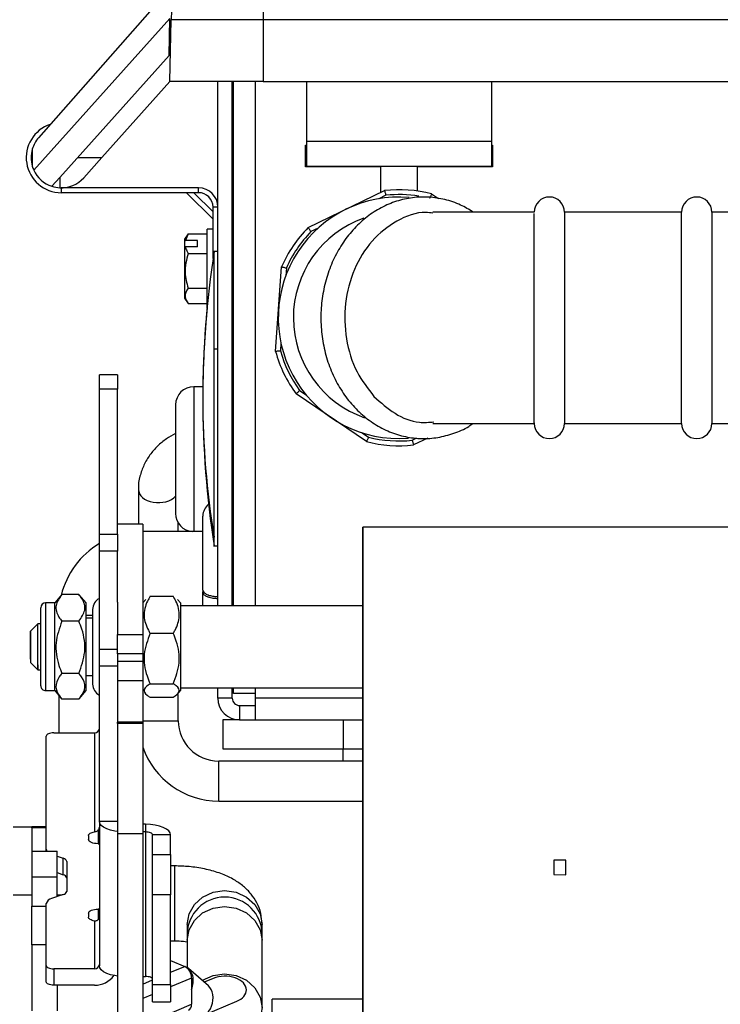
# Model space of a CAD drawing. Header units: inches. Extents: x 170 to 284, y 215 to 248.
# Tile 731 of 1056: x 231.0781 to 231.1759, y 225.4483 to 225.5858. Entities that reach past the tile are written whole.
import ezdxf

# ---------------------------------------------------------------- set-up
doc = ezdxf.new("R2010")
doc.units = ezdxf.units.IN
doc.header["$LTSCALE"] = 0.25
doc.header["$MEASUREMENT"] = 0
doc.layers.add('RH FRONT OF HOOD', color=7, linetype='Continuous')

msp = doc.modelspace()

# ---------------------------------------------------------------- linework, layer by layer
at = {"layer": 'RH FRONT OF HOOD'}
for p, q in [((231.11210559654, 225.5982262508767), (231.11210559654, 225.5857982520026)), ((231.102388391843, 225.5939304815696), (231.0807442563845, 225.5693184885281)), ((231.0800748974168, 225.5647831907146), (231.0990643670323, 225.5859590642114)), ((231.098974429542, 225.5808065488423), (231.0990643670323, 225.5859590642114)), ((231.0990888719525, 225.5771450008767), (231.0992399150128, 225.5857982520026)), ((231.11210559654, 225.5857982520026), (231.0992399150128, 225.5857982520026)), ((231.11210559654, 225.5857982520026), (231.11210559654, 225.5771450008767)), ((231.37772934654, 225.5857982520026), (231.11210559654, 225.5857982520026)), ((231.098974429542, 225.5808065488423), (231.0836940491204, 225.5637668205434)), ((231.098974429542, 225.5808065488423), (231.0991563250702, 225.5810093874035)), ((231.0895735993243, 225.5665341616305), (231.0990888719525, 225.5771450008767)), ((231.11210559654, 225.5771450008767), (231.0990888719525, 225.5771450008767)), ((231.1057809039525, 225.5039660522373), (231.1057809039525, 225.5771450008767)), ((231.1077979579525, 225.5039660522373), (231.1077979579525, 225.5771450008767)), ((231.1079666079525, 225.5039660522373), (231.1079666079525, 225.5771450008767)), ((231.1109955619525, 225.5771450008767), (231.1109955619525, 225.5039660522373)), ((231.11210559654, 225.5771450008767), (231.37772934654, 225.5771450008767)), ((231.1181766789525, 225.5771450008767), (231.1181766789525, 225.5687895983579)), ((231.1439801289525, 225.5771450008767), (231.1439801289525, 225.5687895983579)), ((231.1180080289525, 225.5682813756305), (231.1181766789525, 225.5682813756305)), ((231.1180080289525, 225.5652456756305), (231.1180080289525, 225.5682813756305)), ((231.1439801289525, 225.5687895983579), (231.1181766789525, 225.5687895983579)), ((231.1181766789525, 225.5687895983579), (231.1181766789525, 225.5652764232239)), ((231.1439801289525, 225.5687895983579), (231.1439801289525, 225.5652764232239)), ((231.1439801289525, 225.5682813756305), (231.1441487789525, 225.5682813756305)), ((231.1441487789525, 225.5682813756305), (231.1441487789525, 225.5652456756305)), ((231.0798627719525, 225.5677147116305), (231.0798627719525, 225.5653536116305)), ((231.0861756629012, 225.5665341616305), (231.0895735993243, 225.5665341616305)), ((231.0870493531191, 225.5637192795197), (231.0895735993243, 225.5665341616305)), ((231.1285486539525, 225.5652456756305), (231.1180080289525, 225.5652456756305)), ((231.1439801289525, 225.5652764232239), (231.1181766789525, 225.5652764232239)), ((231.1285486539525, 225.5616891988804), (231.1285486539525, 225.5652456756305)), ((231.1336081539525, 225.5652456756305), (231.1336081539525, 225.5618681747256)), ((231.1441487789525, 225.5652456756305), (231.1336081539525, 225.5652456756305)), ((231.0836940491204, 225.5637668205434), (231.0825860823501, 225.5625312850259)), ((231.0836940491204, 225.5637668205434), (231.0836940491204, 225.5623234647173)), ((231.0839103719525, 225.5623179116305), (231.0839103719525, 225.5616433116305)), ((231.1030825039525, 225.5623179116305), (231.0839103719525, 225.5623179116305)), ((231.1030825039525, 225.5616433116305), (231.0839103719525, 225.5616433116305)), ((231.1013960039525, 225.5616433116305), (231.1051063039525, 225.5579330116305)), ((231.1024079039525, 225.5616433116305), (231.1051063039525, 225.5589449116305)), ((231.1030825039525, 225.5616433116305), (231.1030825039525, 225.5623179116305)), ((231.1183816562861, 225.556755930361), (231.129050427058, 225.5619326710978)), ((231.1292403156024, 225.5612749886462), (231.128259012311, 225.560798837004)), ((231.1356287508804, 225.5614592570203), (231.1365878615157, 225.5608094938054)), ((231.1051063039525, 225.5524297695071), (231.1051063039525, 225.5596195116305)), ((231.1057809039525, 225.5596195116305), (231.1051063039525, 225.5596195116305)), ((231.149948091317, 225.5589280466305), (231.1357865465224, 225.5589280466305)), ((231.1705432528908, 225.5589280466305), (231.1541842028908, 225.5589280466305)), ((231.1541842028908, 225.5589280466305), (231.1541842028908, 225.5441711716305)), ((231.1705432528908, 225.5294142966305), (231.1705432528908, 225.5589280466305)), ((231.1911185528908, 225.5589280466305), (231.1747595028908, 225.5589280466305)), ((231.1747595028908, 225.5589280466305), (231.1747595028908, 225.5441711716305)), ((231.1015287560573, 225.5557352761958), (231.1011261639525, 225.5551448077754)), ((231.1016321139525, 225.5558755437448), (231.10123990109, 225.5549691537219)), ((231.1015589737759, 225.5557146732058), (231.1016321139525, 225.5558755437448)), ((231.1016321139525, 225.5558798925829), (231.1042630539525, 225.5558798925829)), ((231.1016321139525, 225.5558755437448), (231.1042630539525, 225.5558755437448)), ((231.1051063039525, 225.5565500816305), (231.1042630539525, 225.5565500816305)), ((231.1042630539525, 225.5556092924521), (231.1042630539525, 225.5565500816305)), ((231.1042630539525, 225.5454866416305), (231.1042630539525, 225.5556092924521)), ((231.1197620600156, 225.5566759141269), (231.1187807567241, 225.5561997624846)), ((231.1011261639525, 225.5551448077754), (231.1011261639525, 225.5548280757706)), ((231.1011261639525, 225.5548280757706), (231.10123990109, 225.5549691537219)), ((231.1011261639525, 225.5548280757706), (231.1011261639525, 225.5539248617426)), ((231.1029138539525, 225.5549691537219), (231.10123990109, 225.5549691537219)), ((231.1029138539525, 225.5540659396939), (231.1029138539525, 225.5549691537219)), ((231.10123990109, 225.5540659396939), (231.1011261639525, 225.5539248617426)), ((231.1011261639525, 225.5539248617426), (231.1011261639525, 225.5468919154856)), ((231.1029138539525, 225.5540659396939), (231.10123990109, 225.5540659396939)), ((231.1016321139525, 225.553159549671), (231.1042630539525, 225.553159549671)), ((231.1057809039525, 225.5534064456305), (231.105181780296, 225.5534064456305)), ((231.1052538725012, 225.5397744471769), (231.1052538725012, 225.5534064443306)), ((231.1079666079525, 225.5532951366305), (231.1077979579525, 225.5532951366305)), ((231.1079666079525, 225.5512983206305), (231.1077979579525, 225.5512983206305)), ((231.1138313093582, 225.5394678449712), (231.1146825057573, 225.5512956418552)), ((231.1153470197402, 225.5511312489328), (231.1152687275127, 225.5500433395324)), ((231.1016321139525, 225.5483023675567), (231.1042630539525, 225.5483023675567)), ((231.1011261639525, 225.5468919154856), (231.1015287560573, 225.5463014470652)), ((231.1015287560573, 225.5463014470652), (231.1015371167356, 225.546289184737)), ((231.1016321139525, 225.5461611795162), (231.1042630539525, 225.5461611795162)), ((231.1016321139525, 225.5461568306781), (231.1042630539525, 225.5461568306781)), ((231.1042630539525, 225.5454866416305), (231.1042675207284, 225.5454866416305)), ((231.1077979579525, 225.5439889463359), (231.1079666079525, 225.5439889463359)), ((231.1077979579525, 225.5436908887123), (231.1079666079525, 225.5436908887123)), ((231.1079666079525, 225.5435890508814), (231.1077979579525, 225.5435769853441)), ((231.1541842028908, 225.5441711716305), (231.1541842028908, 225.5294142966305)), ((231.1747595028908, 225.5441711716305), (231.1747595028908, 225.5294142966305)), ((231.1145908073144, 225.5406233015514), (231.1145125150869, 225.539535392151)), ((231.1057809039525, 225.5397744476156), (231.1052538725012, 225.5397744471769)), ((231.1052538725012, 225.5135202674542), (231.1052538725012, 225.5397744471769)), ((231.1077979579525, 225.5394462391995), (231.1079666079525, 225.5394578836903)), ((231.1077979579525, 225.5390666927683), (231.1079666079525, 225.5390666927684)), ((231.1079666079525, 225.5387786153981), (231.1077979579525, 225.5387786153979)), ((231.0917660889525, 225.536194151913), (231.0892363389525, 225.536194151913)), ((231.0892363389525, 225.5342190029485), (231.0892363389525, 225.536194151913)), ((231.0917660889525, 225.536194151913), (231.0917660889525, 225.5342190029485)), ((231.0917660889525, 225.5342190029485), (231.0892363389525, 225.5342190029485)), ((231.0892363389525, 225.5139390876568), (231.0892363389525, 225.5342190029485)), ((231.0917660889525, 225.5139390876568), (231.0917660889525, 225.5342190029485)), ((231.1036833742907, 225.5345513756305), (231.1024079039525, 225.5345513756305)), ((231.1024079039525, 225.5345513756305), (231.1024079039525, 225.5143201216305)), ((231.1077979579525, 225.5342023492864), (231.1079666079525, 225.5342023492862)), ((231.1077979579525, 225.5339074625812), (231.1079666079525, 225.5339074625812)), ((231.1079666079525, 225.533570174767), (231.1077979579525, 225.5335701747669)), ((231.1171851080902, 225.5340274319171), (231.1180881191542, 225.533415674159)), ((231.1265280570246, 225.5268830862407), (231.1167104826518, 225.533534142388)), ((231.0998781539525, 225.5320216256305), (231.0998781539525, 225.5168431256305)), ((231.1259071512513, 225.528118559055), (231.1268101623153, 225.5275068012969)), ((231.1358037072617, 225.5294142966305), (231.1499646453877, 225.5294142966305)), ((231.1541842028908, 225.5294142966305), (231.1705432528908, 225.5294142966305)), ((231.1747595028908, 225.5294142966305), (231.1911185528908, 225.5294142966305)), ((231.1310784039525, 225.5273061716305), (231.1324032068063, 225.5273582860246)), ((231.1329164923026, 225.5270673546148), (231.133575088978, 225.5273869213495)), ((231.1350812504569, 225.5273679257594), (231.133106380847, 225.5264096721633)), ((231.0946837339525, 225.5201957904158), (231.0946837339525, 225.5153306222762)), ((231.1036896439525, 225.5061310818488), (231.1036896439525, 225.5164872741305)), ((231.0953077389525, 225.5153306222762), (231.0917660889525, 225.5153306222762)), ((231.0953077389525, 225.5153306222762), (231.0953077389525, 225.4999275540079)), ((231.1036896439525, 225.5143201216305), (231.0953077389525, 225.5143201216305)), ((231.1002491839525, 225.5143201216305), (231.1002491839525, 225.5155242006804)), ((231.1077979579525, 225.5144314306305), (231.1079666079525, 225.5144314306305)), ((231.1078047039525, 225.5144314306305), (231.1078047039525, 225.513806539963)), ((231.2478516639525, 225.5149551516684), (231.1260020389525, 225.5149551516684)), ((231.2478516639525, 225.5149551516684), (231.1260020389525, 225.5149551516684)), ((231.1260020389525, 225.3033025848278), (231.1260020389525, 225.5149551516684)), ((231.1260020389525, 225.5149551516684), (231.1260020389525, 225.2967220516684)), ((231.0892363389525, 225.5139390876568), (231.0917660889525, 225.5139390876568)), ((231.0892363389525, 225.511559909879), (231.0892363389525, 225.5139390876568)), ((231.0917660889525, 225.5139390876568), (231.0917660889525, 225.511559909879)), ((231.1052538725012, 225.5123233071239), (231.1052538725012, 225.5135202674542)), ((231.1079666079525, 225.513806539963), (231.1078047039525, 225.513806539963)), ((231.0917660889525, 225.511559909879), (231.0892363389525, 225.511559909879)), ((231.0892363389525, 225.4978983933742), (231.0892363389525, 225.511559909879)), ((231.0917660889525, 225.5044602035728), (231.0917660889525, 225.511559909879)), ((231.105181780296, 225.5123233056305), (231.1057809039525, 225.5123233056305)), ((231.1079666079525, 225.5061381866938), (231.1077979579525, 225.5061381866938)), ((231.0839669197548, 225.5054865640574), (231.0829962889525, 225.5043541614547)), ((231.0863692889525, 225.5055342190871), (231.0840081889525, 225.5055342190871)), ((231.0873811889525, 225.5043541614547), (231.0864105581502, 225.5054865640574)), ((231.095724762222, 225.5048406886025), (231.0953077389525, 225.5043541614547)), ((231.095724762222, 225.5048406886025), (231.0953077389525, 225.5043541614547)), ((231.0963196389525, 225.5052849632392), (231.0995577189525, 225.5052849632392)), ((231.1005696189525, 225.5043541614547), (231.1001548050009, 225.5048381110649)), ((231.1005696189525, 225.5043541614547), (231.1001548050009, 225.5048381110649)), ((231.1036896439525, 225.5058393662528), (231.1036896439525, 225.5058251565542)), ((231.1036896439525, 225.5039660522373), (231.1036896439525, 225.5058251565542)), ((231.1077979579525, 225.5058322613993), (231.1079666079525, 225.5058322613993)), ((231.0810568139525, 225.4927843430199), (231.0810568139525, 225.5036795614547)), ((231.0829962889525, 225.5043541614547), (231.0817314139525, 225.5043541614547)), ((231.0817314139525, 225.5043541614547), (231.0817314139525, 225.4921097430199)), ((231.0829962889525, 225.4921097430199), (231.0829962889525, 225.5043541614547)), ((231.0873811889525, 225.4921097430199), (231.0873811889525, 225.5043541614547)), ((231.0882918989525, 225.5034432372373), (231.0882918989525, 225.4930206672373)), ((231.0917660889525, 225.5044602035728), (231.0917660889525, 225.4999275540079)), ((231.1005696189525, 225.5043541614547), (231.1005696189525, 225.5025589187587)), ((231.1260020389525, 225.5039660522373), (231.1005696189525, 225.5039660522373)), ((231.1260020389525, 225.5039660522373), (231.1005696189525, 225.5039660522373)), ((231.0873811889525, 225.5026203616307), (231.0882918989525, 225.5026203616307)), ((231.0882918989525, 225.5022458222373), (231.0873811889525, 225.5022458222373)), ((231.1005696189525, 225.5025589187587), (231.1005696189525, 225.4921097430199)), ((231.0806351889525, 225.5014363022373), (231.0796232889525, 225.5004244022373)), ((231.0806351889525, 225.5014363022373), (231.0796232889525, 225.5004244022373)), ((231.0810568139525, 225.5014363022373), (231.0806351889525, 225.5014363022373)), ((231.0810568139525, 225.5014363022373), (231.0806351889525, 225.5014363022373)), ((231.0806351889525, 225.4950276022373), (231.0806351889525, 225.5014363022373)), ((231.0863692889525, 225.501809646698), (231.0840081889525, 225.501809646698)), ((231.0796232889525, 225.4965097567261), (231.0796232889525, 225.5004244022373)), ((231.0796232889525, 225.5004244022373), (231.0796232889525, 225.4960395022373)), ((231.0917660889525, 225.4999275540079), (231.0953077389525, 225.4999275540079)), ((231.0917660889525, 225.4972380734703), (231.0917660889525, 225.4999275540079)), ((231.0953077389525, 225.4999275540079), (231.0953077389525, 225.4972380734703)), ((231.0963196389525, 225.5001186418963), (231.0995577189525, 225.5001186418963)), ((231.0892363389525, 225.4978983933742), (231.0917660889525, 225.4978983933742)), ((231.0892363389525, 225.4955192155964), (231.0892363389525, 225.4978983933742)), ((231.0953077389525, 225.4972380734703), (231.0917660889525, 225.4972380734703)), ((231.0917660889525, 225.4972380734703), (231.0917660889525, 225.4961681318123)), ((231.0953077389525, 225.4972380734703), (231.0953077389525, 225.4961681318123)), ((231.0796232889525, 225.4960395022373), (231.0806351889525, 225.4950276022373)), ((231.0796232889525, 225.4960395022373), (231.0806351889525, 225.4950276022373)), ((231.0806351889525, 225.4957148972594), (231.0806351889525, 225.4950276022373)), ((231.0917660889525, 225.4955192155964), (231.0892363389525, 225.4955192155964)), ((231.0892363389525, 225.4738489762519), (231.0892363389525, 225.4955192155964)), ((231.0953077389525, 225.4961681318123), (231.0917660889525, 225.4961681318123)), ((231.0917660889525, 225.4961681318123), (231.0917660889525, 225.4934786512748)), ((231.0953077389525, 225.4961681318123), (231.0953077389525, 225.4934786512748)), ((231.0806351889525, 225.4950276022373), (231.0810568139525, 225.4950276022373)), ((231.0806351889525, 225.4950276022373), (231.0810568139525, 225.4950276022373)), ((231.0863692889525, 225.4945073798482), (231.0840081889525, 225.4945073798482)), ((231.0873811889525, 225.4942180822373), (231.0882918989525, 225.4942180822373)), ((231.0953077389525, 225.4934786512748), (231.0917660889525, 225.4934786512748)), ((231.0917660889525, 225.4934786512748), (231.0917660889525, 225.4877153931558)), ((231.0953077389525, 225.4934786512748), (231.0953077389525, 225.4877153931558)), ((231.0963196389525, 225.4930656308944), (231.0995577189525, 225.4930656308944)), ((231.1005696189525, 225.4924978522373), (231.1260020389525, 225.4924978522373)), ((231.1005696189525, 225.4924978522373), (231.1260020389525, 225.4924978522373)), ((231.1057809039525, 225.4910396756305), (231.1057809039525, 225.4924978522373)), ((231.1077979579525, 225.4910396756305), (231.1077979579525, 225.4924978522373)), ((231.1079666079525, 225.4917142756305), (231.1079666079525, 225.4924978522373)), ((231.1109955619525, 225.4924978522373), (231.1109955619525, 225.4917142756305)), ((231.0817314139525, 225.4921097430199), (231.0829962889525, 225.4921097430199)), ((231.0829962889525, 225.4921097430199), (231.0839669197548, 225.4909773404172)), ((231.083563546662, 225.4914479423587), (231.083563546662, 225.486209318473)), ((231.0863692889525, 225.4909296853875), (231.0840081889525, 225.4909296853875)), ((231.0864105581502, 225.4909773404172), (231.0873811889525, 225.4921097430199)), ((231.0956715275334, 225.4916853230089), (231.095724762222, 225.4916232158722)), ((231.0956715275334, 225.4916853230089), (231.095724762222, 225.4916232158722)), ((231.0963196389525, 225.4911789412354), (231.0995577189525, 225.4911789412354)), ((231.1001548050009, 225.4916257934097), (231.1005696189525, 225.4921097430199)), ((231.1001548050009, 225.4916257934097), (231.1005696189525, 225.4921097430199)), ((231.1002491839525, 225.4879073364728), (231.1002491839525, 225.4915692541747)), ((231.1077979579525, 225.4910396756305), (231.1057809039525, 225.4910396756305)), ((231.1109955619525, 225.4917142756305), (231.1079666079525, 225.4917142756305)), ((231.1109955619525, 225.4917142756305), (231.1109955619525, 225.4910396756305)), ((231.1109955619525, 225.4910396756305), (231.1109955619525, 225.4880107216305)), ((231.1260020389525, 225.4910396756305), (231.1109955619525, 225.4910396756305)), ((231.1088098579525, 225.4900277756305), (231.1088098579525, 225.4880107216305)), ((231.1088098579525, 225.4900277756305), (231.1109955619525, 225.4900277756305)), ((231.0953077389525, 225.4877153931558), (231.0917660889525, 225.4877153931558)), ((231.0917660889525, 225.4875257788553), (231.0917660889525, 225.4877153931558)), ((231.0953077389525, 225.4875257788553), (231.0917660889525, 225.4875257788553)), ((231.0917660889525, 225.4875257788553), (231.0917660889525, 225.4721227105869)), ((231.0953077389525, 225.4879073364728), (231.1002491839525, 225.4879073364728)), ((231.0953077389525, 225.4877153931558), (231.0953077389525, 225.4875257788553)), ((231.0953077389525, 225.4875257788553), (231.0953077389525, 225.4721227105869)), ((231.1064757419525, 225.4880107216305), (231.1064757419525, 225.4839766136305)), ((231.1088098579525, 225.4880107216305), (231.1064757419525, 225.4880107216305)), ((231.1088098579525, 225.4880107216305), (231.1109955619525, 225.4880107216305)), ((231.1109955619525, 225.4880107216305), (231.1260020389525, 225.4880107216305)), ((231.1233407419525, 225.4839766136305), (231.1233407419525, 225.4880107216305)), ((231.0818157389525, 225.4699487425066), (231.0818157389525, 225.4857638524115)), ((231.0828698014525, 225.486209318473), (231.0885617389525, 225.486209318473)), ((231.0885617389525, 225.486209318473), (231.0885617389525, 225.4723950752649)), ((231.1064757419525, 225.4839766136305), (231.1233407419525, 225.4839766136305)), ((231.1232361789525, 225.4839766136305), (231.1232361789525, 225.4822575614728)), ((231.1233407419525, 225.4839766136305), (231.1260020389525, 225.4839766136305)), ((231.1260020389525, 225.4822575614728), (231.1058989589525, 225.4822575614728)), ((231.1058989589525, 225.4766921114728), (231.1058989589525, 225.4822575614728)), ((231.1058989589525, 225.4766921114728), (231.1260020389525, 225.4766921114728)), ((231.0818157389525, 225.47310022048), (231.0797919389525, 225.47310022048)), ((231.0797919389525, 225.4729422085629), (231.0797919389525, 225.47310022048)), ((231.0892363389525, 225.4738489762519), (231.0892363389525, 225.4536729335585)), ((231.0917660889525, 225.4738489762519), (231.0892363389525, 225.4738489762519)), ((231.0956787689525, 225.4734355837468), (231.0953077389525, 225.4734355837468)), ((231.0956787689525, 225.4734355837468), (231.0956787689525, 225.4723664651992)), ((231.0797919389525, 225.4730259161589), (231.0771947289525, 225.4730259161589)), ((231.0797919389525, 225.4729422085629), (231.0797919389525, 225.4696770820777)), ((231.0818157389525, 225.4729422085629), (231.0797919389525, 225.4729422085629)), ((231.0877184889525, 225.4718664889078), (231.0877184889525, 225.4712962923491)), ((231.0890676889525, 225.4726436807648), (231.0890676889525, 225.4707260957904)), ((231.0953077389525, 225.4721227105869), (231.0917660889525, 225.4721227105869)), ((231.0917660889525, 225.4721227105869), (231.0917660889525, 225.4398031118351)), ((231.0956787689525, 225.4723664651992), (231.0953077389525, 225.4723664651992)), ((231.0953077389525, 225.4721227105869), (231.0953077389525, 225.4398031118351)), ((231.0956787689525, 225.4723664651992), (231.0956787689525, 225.4521904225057)), ((231.0991866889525, 225.4719530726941), (231.0966569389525, 225.4719530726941)), ((231.0966569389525, 225.4692157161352), (231.0966569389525, 225.4719530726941)), ((231.0991866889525, 225.4692157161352), (231.0991866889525, 225.4719530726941)), ((231.0890676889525, 225.4707260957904), (231.0892363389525, 225.4707260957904)), ((231.0797919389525, 225.4696770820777), (231.0833335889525, 225.4696770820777)), ((231.0797919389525, 225.4696770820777), (231.0797919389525, 225.4661133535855)), ((231.0818157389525, 225.4696770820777), (231.0818157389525, 225.4699487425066)), ((231.0833335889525, 225.4661133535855), (231.0833335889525, 225.4696770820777)), ((231.0833335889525, 225.4689950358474), (231.0842008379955, 225.4686874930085)), ((231.0966569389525, 225.4692157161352), (231.0991866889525, 225.4692157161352)), ((231.0966569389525, 225.463612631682), (231.0966569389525, 225.4692157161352)), ((231.0991866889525, 225.4692157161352), (231.0991866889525, 225.463612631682)), ((231.0842008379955, 225.4663947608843), (231.0842008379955, 225.4686874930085)), ((231.0846827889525, 225.4682506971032), (231.0846827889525, 225.4640783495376)), ((231.0997670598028, 225.4676197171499), (231.0991866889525, 225.4676197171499)), ((231.0997670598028, 225.4601820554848), (231.0997670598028, 225.4676197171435)), ((231.1526858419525, 225.4684448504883), (231.1526858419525, 225.4664207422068)), ((231.1543720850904, 225.4684154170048), (231.1526858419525, 225.4684448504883)), ((231.1543720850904, 225.4663913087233), (231.1543720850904, 225.4684154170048)), ((231.0833335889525, 225.4667023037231), (231.0842008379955, 225.4663947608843)), ((231.1526858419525, 225.4664207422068), (231.1543720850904, 225.4663913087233)), ((231.0797919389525, 225.4661133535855), (231.0833335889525, 225.4661133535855)), ((231.0797919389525, 225.4661133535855), (231.0797919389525, 225.4619864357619)), ((231.0833335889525, 225.4633340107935), (231.0833335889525, 225.4661133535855)), ((231.0771947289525, 225.4635815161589), (231.0797919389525, 225.4635815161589)), ((231.0842008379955, 225.4636415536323), (231.0825687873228, 225.4630627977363)), ((231.0833335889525, 225.4635815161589), (231.0840315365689, 225.4635815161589)), ((231.0991866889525, 225.463612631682), (231.0966569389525, 225.463612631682)), ((231.0966569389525, 225.4510790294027), (231.0966569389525, 225.463612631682)), ((231.0991866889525, 225.4510790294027), (231.0991866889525, 225.463612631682)), ((231.0818157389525, 225.4537097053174), (231.0818157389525, 225.4623803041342)), ((231.0797919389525, 225.4566074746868), (231.0797919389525, 225.4619864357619)), ((231.0797919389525, 225.4619864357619), (231.0818157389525, 225.4619864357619)), ((231.0877184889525, 225.4610327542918), (231.0877184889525, 225.460462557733)), ((231.0892363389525, 225.4616029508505), (231.0890676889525, 225.4616029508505)), ((231.0890676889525, 225.4616029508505), (231.0890676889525, 225.4600993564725)), ((231.0885617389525, 225.459933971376), (231.0885617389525, 225.4532642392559)), ((231.0997670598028, 225.457163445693), (231.0997670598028, 225.4601820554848)), ((231.1014995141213, 225.4594498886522), (231.1014995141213, 225.4580446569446)), ((231.1119558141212, 225.4580446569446), (231.1119558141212, 225.4594498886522)), ((231.1014995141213, 225.4580446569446), (231.1014995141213, 225.4572364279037)), ((231.1119558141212, 225.4572364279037), (231.1119558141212, 225.4580446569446)), ((231.0797919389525, 225.4566074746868), (231.0797919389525, 225.4473868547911)), ((231.0818157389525, 225.4566074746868), (231.0797919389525, 225.4566074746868)), ((231.0991866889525, 225.4571634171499), (231.0997670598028, 225.4571634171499)), ((231.1014995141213, 225.4572364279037), (231.1014995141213, 225.453416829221)), ((231.1119558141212, 225.447834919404), (231.1119558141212, 225.4572364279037)), ((231.0991866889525, 225.4544255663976), (231.1011485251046, 225.4535964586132)), ((231.0818157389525, 225.4514169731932), (231.0818157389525, 225.4537097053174)), ((231.0828698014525, 225.4532642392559), (231.0828698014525, 225.4509715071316)), ((231.0885617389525, 225.4532642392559), (231.0828698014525, 225.4532642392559)), ((231.0991866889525, 225.4527673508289), (231.1011485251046, 225.4535964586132)), ((231.1044519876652, 225.4508935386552), (231.1016841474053, 225.4532829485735)), ((231.0953077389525, 225.4521904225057), (231.0956787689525, 225.4521904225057)), ((231.0953077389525, 225.4511280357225), (231.0966569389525, 225.4516982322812)), ((231.0966569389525, 225.4510790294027), (231.0991866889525, 225.4510790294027)), ((231.0966569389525, 225.4486446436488), (231.0966569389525, 225.4510790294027)), ((231.1021025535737, 225.4519704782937), (231.0991866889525, 225.450738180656)), ((231.0991866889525, 225.4510790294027), (231.0991866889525, 225.4486446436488)), ((231.1021025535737, 225.4519704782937), (231.1021025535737, 225.4483021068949)), ((231.105137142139, 225.451912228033), (231.1038849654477, 225.4513830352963)), ((231.0885617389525, 225.4509715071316), (231.0828698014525, 225.4509715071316)), ((231.0833335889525, 225.4509715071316), (231.0833335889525, 225.4473868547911)), ((231.0966569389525, 225.4496690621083), (231.0953077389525, 225.4490988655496)), ((231.0966569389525, 225.4486446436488), (231.0991866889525, 225.4486446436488)), ((231.1038029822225, 225.4467710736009), (231.108419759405, 225.4487222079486)), ((231.1260020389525, 225.4490130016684), (231.1133532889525, 225.4490130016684)), ((231.1260020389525, 225.4490130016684), (231.1133532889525, 225.4490130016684)), ((231.1133532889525, 225.4452011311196), (231.1133532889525, 225.4490130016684)), ((231.0980151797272, 225.4465747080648), (231.1021025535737, 225.4483021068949))]:
    msp.add_line(p, q, dxfattribs=at)
at = {"layer": 'RH FRONT OF HOOD', "flags": 128}
for points in [[(231.0828698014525, 225.486209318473), (231.08266416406, 225.4862007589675), (231.0824664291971, 225.4861754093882), (231.0822841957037, 225.486134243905), (231.082124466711, 225.4860788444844), (231.0819933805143, 225.4860113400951), (231.0818959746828, 225.4859343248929), (231.0818359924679, 225.4858507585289), (231.0818157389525, 225.4857638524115)], [(231.0917660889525, 225.4724252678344), (231.0914018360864, 225.4724793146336), (231.0907953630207, 225.4726163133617), (231.0902637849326, 225.4728006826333), (231.0898275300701, 225.4730253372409), (231.0895033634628, 225.4732816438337), (231.0893037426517, 225.4735597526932), (231.0892363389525, 225.4738489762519)], [(231.0991866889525, 225.4719530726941), (231.0991192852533, 225.4722422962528), (231.0989196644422, 225.4725204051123), (231.0985954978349, 225.4727767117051), (231.0981592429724, 225.4730013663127), (231.0976276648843, 225.4731857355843), (231.0970211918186, 225.4733227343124), (231.0963631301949, 225.4734070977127), (231.0956787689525, 225.4734355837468)], [(231.0877184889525, 225.4718664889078), (231.0877332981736, 225.4719507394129), (231.087777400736, 225.4720331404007), (231.087849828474, 225.4721118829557), (231.0879489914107, 225.4721852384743), (231.0880727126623, 225.4722515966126), (231.0882182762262, 225.4723095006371), (231.0883824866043, 225.4723576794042), (231.0885617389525, 225.4723950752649)], [(231.0966569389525, 225.4719530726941), (231.0966381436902, 225.472033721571), (231.0965824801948, 225.4721112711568), (231.0964920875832, 225.4721827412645), (231.0963704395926, 225.4722453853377), (231.0962222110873, 225.472296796), (231.0960530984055, 225.4723349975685), (231.0958696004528, 225.4723585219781), (231.0956787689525, 225.4723664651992)], [(231.0890676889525, 225.4707260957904), (231.0888044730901, 225.4707370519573), (231.0885513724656, 225.470769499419), (231.0883181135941, 225.4708221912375), (231.0881136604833, 225.4708931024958), (231.0879458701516, 225.4709795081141), (231.0878211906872, 225.4710780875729), (231.0877444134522, 225.4711850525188), (231.0877184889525, 225.4712962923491)], [(231.1014995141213, 225.4594498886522), (231.1017553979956, 225.4609141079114), (231.1024980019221, 225.4622349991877), (231.1036546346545, 225.4632832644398), (231.1051120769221, 225.4639562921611), (231.1067276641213, 225.464188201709), (231.1083432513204, 225.4639562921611), (231.109800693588, 225.4632832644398), (231.1109573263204, 225.4622349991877), (231.1116999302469, 225.4609141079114), (231.1119558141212, 225.4594498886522), (231.1119558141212, 225.4594498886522)], [(231.0877184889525, 225.4610327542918), (231.0877444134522, 225.461143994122), (231.0878211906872, 225.461250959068), (231.0879458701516, 225.4613495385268), (231.0881136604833, 225.4614359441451), (231.0883181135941, 225.4615068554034), (231.0885513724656, 225.4615595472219), (231.0888044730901, 225.4615919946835), (231.0890676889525, 225.4616029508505)], [(231.1014995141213, 225.4572364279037), (231.1017553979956, 225.4587006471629), (231.1024980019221, 225.4600215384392), (231.1036546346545, 225.4610698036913), (231.1051120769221, 225.4617428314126), (231.1067276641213, 225.4619747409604), (231.1083432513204, 225.4617428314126), (231.109800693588, 225.4610698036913), (231.1109573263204, 225.4600215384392), (231.1116999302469, 225.4587006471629), (231.1119558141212, 225.4572364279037), (231.1119558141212, 225.4572364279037)], [(231.0885617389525, 225.459933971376), (231.0883824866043, 225.4599713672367), (231.0882182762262, 225.4600195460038), (231.0880727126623, 225.4600774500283), (231.0879489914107, 225.4601438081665), (231.087849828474, 225.4602171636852), (231.087777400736, 225.4602959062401), (231.0877332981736, 225.4603783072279), (231.0877184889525, 225.460462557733)], [(231.0818157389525, 225.4537097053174), (231.0818359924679, 225.4536227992), (231.0818959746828, 225.453539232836), (231.0819933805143, 225.4534622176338), (231.082124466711, 225.4533947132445), (231.0822841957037, 225.453339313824), (231.0824664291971, 225.4532981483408), (231.08266416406, 225.4532727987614), (231.0828698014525, 225.4532642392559)], [(231.0917660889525, 225.4522492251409), (231.0914018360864, 225.4523032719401), (231.0907953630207, 225.4524402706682), (231.0902637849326, 225.4526246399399), (231.0898275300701, 225.4528492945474), (231.0895033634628, 225.4531056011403), (231.0893037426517, 225.4533837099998), (231.0892363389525, 225.4536729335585)], [(231.1035981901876, 225.4516306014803), (231.1036546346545, 225.4516682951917), (231.1051120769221, 225.452341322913), (231.1067276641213, 225.4525732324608), (231.1083432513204, 225.452341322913), (231.109800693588, 225.4516682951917), (231.1109573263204, 225.4506200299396), (231.1116999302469, 225.4492991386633), (231.1119558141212, 225.447834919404), (231.1116999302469, 225.4463707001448), (231.1110737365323, 225.4452011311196)], [(231.0828698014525, 225.4509715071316), (231.08266416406, 225.4509800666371), (231.0824664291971, 225.4510054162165), (231.0822841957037, 225.4510465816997), (231.082124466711, 225.4511019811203), (231.0819933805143, 225.4511694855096), (231.0818959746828, 225.4512465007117), (231.0818359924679, 225.4513300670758), (231.0818157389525, 225.4514169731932)], [(231.0966569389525, 225.4517770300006), (231.0966381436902, 225.4518576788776), (231.0965824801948, 225.4519352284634), (231.0964920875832, 225.452006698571), (231.0963704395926, 225.4520693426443), (231.0962222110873, 225.4521207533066), (231.0960530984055, 225.452158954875), (231.0958696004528, 225.4521824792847), (231.0956787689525, 225.4521904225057)]]:
    msp.add_lwpolyline(points, dxfattribs=at)
at = {"layer": 'RH FRONT OF HOOD'}
for centre, radius, start, end in [((231.1118867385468, 225.5855775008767), 0.01264875, 90, 178.9999999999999), ((231.0839103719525, 225.5665341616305), 0.004890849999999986, 108.2208308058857, 270.0000000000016), ((231.0839103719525, 225.5665341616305), 0.0042162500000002, 138.6711448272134, 163.7397952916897), ((231.0839103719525, 225.5665341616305), 0.004216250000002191, 163.7397952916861, 196.2602047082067), ((231.0839103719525, 225.5665341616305), 0.004216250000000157, 196.2602047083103, 204.5376470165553), ((231.0839103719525, 225.5665341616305), 0.004216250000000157, 204.5376470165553, 251.6940039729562), ((231.0839103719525, 225.5665341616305), 0.004216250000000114, 251.6940039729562, 267.0590383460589), ((231.0839103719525, 225.5665341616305), 0.004216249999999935, 267.0590383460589, 318.1158254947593), ((231.1030825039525, 225.5596195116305), 0.002698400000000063, 359.9999999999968, 89.99999999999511), ((231.1030825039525, 225.5596195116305), 0.002023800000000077, 359.9999999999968, 89.99999999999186), ((231.1310784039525, 225.5441711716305), 0.01787689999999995, 75.25380020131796, 96.51372371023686), ((231.1310784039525, 225.5441711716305), 0.01720230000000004, 80.73187112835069, 96.13383916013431), ((231.1310784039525, 225.5441711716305), 0.01686500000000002, 85.26137708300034, 270.0000000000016), ((231.1520760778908, 225.5589280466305), 0.00210812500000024, 3.256887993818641e-12, 180), ((231.1726513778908, 225.5589280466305), 0.00210812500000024, 3.256887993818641e-12, 179.9999999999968), ((231.1310784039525, 225.5441711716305), 0.01475687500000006, 109.4289788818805, 250.9931199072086), ((231.1310784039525, 225.5441711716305), 0.01787690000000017, 135.2538002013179, 156.5137237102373), ((231.1310784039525, 225.5441711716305), 0.01720230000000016, 135.6336847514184, 156.1338391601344), ((231.2379013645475, 225.5328648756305), 0.1342285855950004, 171.1971940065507, 180), ((231.2376069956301, 225.5328648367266), 0.1339342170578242, 174.5924881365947, 179.2784956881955), ((231.1310784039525, 225.5441711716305), 0.01787690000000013, 195.2538002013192, 216.5137237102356), ((231.1310784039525, 225.5441711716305), 0.01720230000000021, 195.63368475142, 216.1338391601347), ((231.1024079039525, 225.5320216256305), 0.002529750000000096, 90, 180), ((231.2379013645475, 225.5328648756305), 0.1342285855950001, 180, 188.8028059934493), ((231.2228740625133, 225.5328706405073), 0.1192012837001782, 180.0027709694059, 189.3423725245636), ((231.1520760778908, 225.5294142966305), 0.00210812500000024, 180, 0), ((231.1726513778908, 225.5294142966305), 0.00210812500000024, 180, 0), ((231.1310784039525, 225.5441711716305), 0.01787690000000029, 255.2538002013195, 276.5137237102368), ((231.1310784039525, 225.5441711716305), 0.01720230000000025, 255.6336847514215, 276.1338391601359), ((231.1057809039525, 225.5164872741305), 0.002091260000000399, 128.3201087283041, 179.9999999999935), ((231.1024079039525, 225.5168431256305), 0.002529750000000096, 180, 265.8147774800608), ((231.0952633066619, 225.5026203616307), 0.01169975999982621, 121.0065466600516, 166.2083020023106), ((231.0900289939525, 225.5034432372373), 0.001737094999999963, 117.1492974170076, 180), ((231.0817314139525, 225.5036795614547), 0.0006745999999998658, 90, 180), ((231.0817314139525, 225.4927843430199), 0.0006745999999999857, 180, 270.0000000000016), ((231.0900289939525, 225.4930206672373), 0.001737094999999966, 180, 242.8507025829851), ((231.1088098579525, 225.4910396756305), 0.003028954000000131, 180.0000000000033, 270.0000000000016), ((231.1088098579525, 225.4910396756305), 0.001011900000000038, 180, 270.0000000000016), ((231.0885918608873, 225.4868539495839), 0.0006453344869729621, 267.324663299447, 357.0478590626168), ((231.1058989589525, 225.4879073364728), 0.005649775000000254, 180.0000000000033, 270.0000000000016), ((231.1058989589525, 225.4879073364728), 0.01121522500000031, 199.2026946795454, 270.0000000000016), ((231.0886562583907, 225.4730526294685), 0.0005800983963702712, 315.1733339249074, 359.5507177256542), ((231.0822674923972, 225.4699613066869), 0.0004519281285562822, 181.5931012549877, 218.970156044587), ((231.0841064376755, 225.4680990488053), 0.0005959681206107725, 14.74141600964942, 80.88606162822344), ((231.0841064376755, 225.465806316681), 0.0005959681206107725, 14.74141600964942, 80.88606162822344), ((231.0841064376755, 225.4642299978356), 0.0005959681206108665, 279.1139383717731, 345.2585839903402), ((231.0827162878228, 225.4621433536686), 0.0009312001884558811, 99.11393837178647, 165.258583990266), ((231.1067276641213, 225.4580446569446), 0.005228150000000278, 3.256887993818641e-12, 179.9999999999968), ((231.0886562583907, 225.4605083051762), 0.0005800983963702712, 315.1733339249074, 359.5507177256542), ((231.0885918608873, 225.4539088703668), 0.0006453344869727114, 267.3246632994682, 357.0478590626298), ((231.1002694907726, 225.4519878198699), 0.001833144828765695, 359.4579730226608, 61.34577460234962), ((231.0886224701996, 225.4542382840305), 0.003267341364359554, 268.9349614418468, 324.2035343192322), ((231.1012724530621, 225.4481967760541), 0.0008367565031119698, 298.657906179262, 7.231572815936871)]:
    msp.add_arc(centre, radius, start, end, dxfattribs=at)
for centre, major_axis, ratio, start_param, end_param in [((231.0974664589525, 225.5201957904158), (0.002782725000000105, 0), 0.6624656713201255, 3.140033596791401, 5.760870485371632), ((231.1007311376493, 225.4513206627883), (0.0003539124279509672, 0.002248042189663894), 0.7005003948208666, 4.378043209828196, 6.13314722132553), ((231.106778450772, 225.4503172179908), (0.002981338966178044, 0), 0.6408563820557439, 0, 2.153792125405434), ((231.1034989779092, 225.4489312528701), (0.0003539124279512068, 0.002248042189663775), 0.7005003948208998, 2.969147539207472, 5.872634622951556), ((231.106778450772, 225.4503172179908), (0.002981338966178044, 0), 0.6408563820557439, 5.29538477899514, 6.283185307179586)]:
    msp.add_ellipse(centre, major_axis=major_axis, ratio=ratio, start_param=start_param, end_param=end_param, dxfattribs=at)
for points, knots in [([(231.1414304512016, 225.5589280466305), (231.1408550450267, 225.5592781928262), (231.1396040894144, 225.5600394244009), (231.1374974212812, 225.5607366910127), (231.1352261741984, 225.5610883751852), (231.132941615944, 225.5610047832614), (231.1307070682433, 225.5605058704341), (231.1285735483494, 225.5596041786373), (231.1265901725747, 225.5583235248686), (231.1248021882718, 225.5566930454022), (231.1232524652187, 225.5547501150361), (231.1219798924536, 225.5525407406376), (231.1210173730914, 225.5501190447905), (231.1203901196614, 225.5475454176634), (231.1201147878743, 225.5448842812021), (231.1201992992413, 225.5422020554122), (231.120642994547, 225.5395655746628), (231.1214368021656, 225.5370408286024), (231.1225632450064, 225.5346918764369), (231.1239962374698, 225.5325796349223), (231.1257007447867, 225.5307603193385), (231.1276327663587, 225.529283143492), (231.1297400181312, 225.5281878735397), (231.131964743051, 225.5275012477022), (231.1342452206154, 225.5272396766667), (231.1365266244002, 225.5273956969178), (231.1387353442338, 225.5279934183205), (231.1403807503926, 225.5286812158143), (231.1412110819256, 225.5292766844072), (231.1414029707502, 225.5294142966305)], [0, 0, 0, 0, 0.03251481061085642, 0.07068847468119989, 0.1085970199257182, 0.1463071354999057, 0.1839301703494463, 0.2215692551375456, 0.2593464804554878, 0.2973343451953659, 0.3355468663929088, 0.3739541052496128, 0.4125072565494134, 0.4511600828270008, 0.4898797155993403, 0.5286476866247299, 0.5674547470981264, 0.6062921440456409, 0.6451438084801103, 0.6839768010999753, 0.72273630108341, 0.7613488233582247, 0.7997392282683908, 0.8378607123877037, 0.875724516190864, 0.913409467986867, 0.9510248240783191, 0.988681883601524, 1, 1, 1, 1]), ([(231.129050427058, 225.5619326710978), (231.1290524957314, 225.5619255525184), (231.1290566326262, 225.5619113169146), (231.1290887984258, 225.5618004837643), (231.1291361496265, 225.5616368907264), (231.1291887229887, 225.5614546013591), (231.1292245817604, 225.5613298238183), (231.1292393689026, 225.5612782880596), (231.1292403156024, 225.5612749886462)], [0, 0, 0, 0, 0.2108216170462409, 0.4215971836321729, 0.6336968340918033, 0.8486801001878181, 0.9903122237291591, 1, 1, 1, 1]), ([(231.1356287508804, 225.5614592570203), (231.1356256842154, 225.5614525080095), (231.1356195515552, 225.561439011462), (231.1355718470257, 225.5613339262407), (231.1355015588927, 225.561178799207), (231.1354234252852, 225.5610059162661), (231.1353700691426, 225.5608875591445), (231.1353480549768, 225.5608386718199), (231.1353466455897, 225.5608355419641)], [0, 0, 0, 0, 0.2108216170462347, 0.4215971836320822, 0.6336968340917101, 0.8486801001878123, 0.9903122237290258, 1, 1, 1, 1]), ([(231.1358177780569, 225.5587695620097), (231.1354818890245, 225.5588189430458), (231.1337618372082, 225.5590718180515), (231.1306775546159, 225.5578262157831), (231.1271686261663, 225.5551126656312), (231.1246442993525, 225.5510357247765), (231.1233780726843, 225.5462227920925), (231.1235235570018, 225.5411977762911), (231.124936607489, 225.5365825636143), (231.1267302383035, 225.5342757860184), (231.1275811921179, 225.5331813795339)], [0, 0, 0, 0, 0.03433316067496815, 0.1758164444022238, 0.3162477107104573, 0.4560843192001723, 0.5955952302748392, 0.734944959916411, 0.8742497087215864, 0.9999999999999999, 0.9999999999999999, 0.9999999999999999, 0.9999999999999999]), ([(231.1499680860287, 225.5365673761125), (231.1499680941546, 225.5378505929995), (231.1499681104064, 225.5404170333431), (231.1499681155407, 225.5449824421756), (231.1499681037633, 225.5496776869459), (231.1499680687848, 225.55401542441), (231.1499680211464, 225.5571613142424), (231.1499679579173, 225.5588403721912), (231.1499679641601, 225.5587511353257), (231.1499679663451, 225.5587199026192)], [0, 0, 0, 0, 0.1374310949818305, 0.274862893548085, 0.434563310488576, 0.5942694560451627, 0.7540300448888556, 0.9139110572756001, 0.9999999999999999, 0.9999999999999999, 0.9999999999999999, 0.9999999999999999]), ([(231.1183816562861, 225.556755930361), (231.1183859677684, 225.5567499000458), (231.1183945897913, 225.5567378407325), (231.1184617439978, 225.5566439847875), (231.1185609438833, 225.5565055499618), (231.1186715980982, 225.5563514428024), (231.1187474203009, 225.5562460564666), (231.1187787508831, 225.5562025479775), (231.1187807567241, 225.5561997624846)], [0, 0, 0, 0, 0.2108216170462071, 0.4215971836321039, 0.6336968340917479, 0.8486801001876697, 0.9903122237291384, 1, 1, 1, 1]), ([(231.1016321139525, 225.553159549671), (231.1013970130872, 225.5522714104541), (231.1009665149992, 225.550645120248), (231.1014243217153, 225.5490337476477), (231.1016321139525, 225.5483023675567)], [0, 0, 0, 0, 0.5461136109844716, 1, 1, 1, 1]), ([(231.10123990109, 225.5540659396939), (231.1012969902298, 225.5538786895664), (231.1013906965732, 225.553571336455), (231.1015642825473, 225.5532752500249), (231.1016321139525, 225.553159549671)], [0, 0, 0, 0, 0.6092345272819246, 1, 1, 1, 1]), ([(231.1146825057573, 225.5512956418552), (231.1146897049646, 225.5512938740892), (231.1147041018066, 225.5512903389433), (231.11481616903, 225.5512627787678), (231.1149815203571, 225.5512219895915), (231.1151656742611, 225.5511763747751), (231.1152916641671, 225.5511450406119), (231.1153436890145, 225.5511320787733), (231.1153470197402, 225.5511312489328)], [0, 0, 0, 0, 0.2108216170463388, 0.4215971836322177, 0.6336968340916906, 0.8486801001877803, 0.9903122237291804, 1, 1, 1, 1]), ([(231.1016321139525, 225.5483023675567), (231.1013970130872, 225.547910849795), (231.1009665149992, 225.5471939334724), (231.1014243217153, 225.546483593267), (231.1016321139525, 225.5461611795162)], [0, 0, 0, 0, 0.5461136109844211, 1, 1, 1, 1]), ([(231.1145125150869, 225.539535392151), (231.1145090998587, 225.5395350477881), (231.1144557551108, 225.5395296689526), (231.1143265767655, 225.5395166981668), (231.1141377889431, 225.5394979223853), (231.1139683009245, 225.5394812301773), (231.1138534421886, 225.539470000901), (231.1138386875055, 225.5394685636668), (231.1138313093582, 225.5394678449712)], [0, 0, 0, 0, 0.009687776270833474, 0.1513198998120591, 0.3663031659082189, 0.5784028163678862, 0.7891783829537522, 1, 1, 1, 1]), ([(231.1499679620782, 225.5295094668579), (231.1499679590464, 225.5294794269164), (231.149967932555, 225.5292169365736), (231.1499680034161, 225.5303475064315), (231.1499680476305, 225.5327596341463), (231.149968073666, 225.5353414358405), (231.1499680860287, 225.5365673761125)], [0, 0, 0, 0, 0.0426875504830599, 0.3730057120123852, 0.70227862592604, 1, 1, 1, 1]), ([(231.1171851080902, 225.5340274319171), (231.1171827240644, 225.5340249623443), (231.1171454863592, 225.5339863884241), (231.1170553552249, 225.5338929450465), (231.1169237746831, 225.5337562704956), (231.1168057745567, 225.533633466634), (231.1167258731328, 225.5335501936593), (231.1167156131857, 225.5335394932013), (231.1167104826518, 225.533534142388)], [0, 0, 0, 0, 0.009687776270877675, 0.1513198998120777, 0.3663031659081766, 0.578402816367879, 0.7891783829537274, 1, 1, 1, 1]), ([(231.1275811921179, 225.5331813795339), (231.1285293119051, 225.5323346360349), (231.1304254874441, 225.5306412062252), (231.1334052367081, 225.5294299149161), (231.1352660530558, 225.5295726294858), (231.1359453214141, 225.5296247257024)], [0, 0, 0, 0, 0.3883810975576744, 0.776735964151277, 1, 1, 1, 1]), ([(231.0998781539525, 225.5280347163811), (231.0994413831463, 225.52778765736), (231.0985276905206, 225.5272708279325), (231.0973165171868, 225.5262530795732), (231.0962463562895, 225.5250309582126), (231.0953947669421, 225.5236137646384), (231.0948652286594, 225.5220311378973), (231.094628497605, 225.5208575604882), (231.0946935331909, 225.5202431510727), (231.0946983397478, 225.5201977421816)], [0, 0, 0, 0, 0.1452250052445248, 0.303800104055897, 0.4672281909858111, 0.6349225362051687, 0.807239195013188, 0.9857537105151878, 1, 1, 1, 1]), ([(231.1268101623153, 225.5275068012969), (231.1268087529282, 225.5275036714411), (231.1267867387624, 225.5274547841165), (231.1267333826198, 225.5273364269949), (231.1266552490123, 225.527163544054), (231.1265849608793, 225.5270084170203), (231.1265372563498, 225.526903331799), (231.1265311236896, 225.5268898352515), (231.1265280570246, 225.5268830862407)], [0, 0, 0, 0, 0.009687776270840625, 0.151319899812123, 0.3663031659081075, 0.5784028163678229, 0.7891783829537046, 1, 1, 1, 1]), ([(231.1329164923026, 225.5270673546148), (231.1329174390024, 225.5270640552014), (231.1329322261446, 225.5270125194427), (231.1329680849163, 225.5268877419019), (231.1330206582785, 225.5267054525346), (231.1330680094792, 225.5265418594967), (231.1331001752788, 225.5264310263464), (231.1331043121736, 225.5264167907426), (231.133106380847, 225.5264096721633)], [0, 0, 0, 0, 0.009687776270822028, 0.1513198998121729, 0.3663031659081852, 0.5784028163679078, 0.7891783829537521, 1, 1, 1, 1]), ([(231.1036896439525, 225.5061310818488), (231.1036909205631, 225.5061086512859), (231.1036978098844, 225.5059876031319), (231.1038304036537, 225.5057699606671), (231.1041747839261, 225.505549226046), (231.1046422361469, 225.5053794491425), (231.1051679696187, 225.5052706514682), (231.1055917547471, 225.5052564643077), (231.1057809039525, 225.5052501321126)], [0, 0, 0, 0, 0.04882885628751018, 0.2635084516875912, 0.4781533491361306, 0.6125143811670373, 0.8270524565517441, 1, 1, 1, 1]), ([(231.0840081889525, 225.5055342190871), (231.0836517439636, 225.5050259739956), (231.0829347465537, 225.5040036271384), (231.0833183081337, 225.5026879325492), (231.0838595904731, 225.5019988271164), (231.0840081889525, 225.501809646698)], [0, 0, 0, 0, 0.4176583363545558, 0.8401294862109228, 1, 1, 1, 1]), ([(231.0863692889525, 225.501809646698), (231.0867257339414, 225.5023178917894), (231.0874427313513, 225.5033402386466), (231.0870591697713, 225.5046559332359), (231.0865178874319, 225.5053450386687), (231.0863692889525, 225.5055342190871)], [0, 0, 0, 0, 0.4176583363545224, 0.8401294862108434, 1, 1, 1, 1]), ([(231.0963196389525, 225.5052849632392), (231.0961911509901, 225.5050604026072), (231.0956868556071, 225.5041790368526), (231.0952847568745, 225.5025435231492), (231.0957929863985, 225.5010225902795), (231.0962349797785, 225.5002639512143), (231.0963196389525, 225.5001186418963)], [0, 0, 0, 0, 0.1367615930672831, 0.536768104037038, 0.9112728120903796, 0.9999999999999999, 0.9999999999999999, 0.9999999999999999, 0.9999999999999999]), ([(231.0963196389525, 225.5052849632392), (231.0961911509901, 225.5050604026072), (231.0956868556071, 225.5041790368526), (231.0952847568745, 225.5025435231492), (231.0957929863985, 225.5010225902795), (231.0962349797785, 225.5002639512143), (231.0963196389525, 225.5001186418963)], [0, 0, 0, 0, 0.1367615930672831, 0.536768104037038, 0.9112728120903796, 0.9999999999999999, 0.9999999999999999, 0.9999999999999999, 0.9999999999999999]), ([(231.0995577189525, 225.5001186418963), (231.0996423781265, 225.5002639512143), (231.1000843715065, 225.5010225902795), (231.1005926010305, 225.5025435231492), (231.100190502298, 225.5041790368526), (231.0996862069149, 225.5050604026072), (231.0995577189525, 225.5052849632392)], [0, 0, 0, 0, 0.08872718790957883, 0.4632318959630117, 0.8632384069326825, 1, 1, 1, 1]), ([(231.0995577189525, 225.5001186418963), (231.0996423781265, 225.5002639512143), (231.1000843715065, 225.5010225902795), (231.1005926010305, 225.5025435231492), (231.100190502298, 225.5041790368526), (231.0996862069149, 225.5050604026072), (231.0995577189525, 225.5052849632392)], [0, 0, 0, 0, 0.08872718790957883, 0.4632318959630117, 0.8632384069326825, 1, 1, 1, 1]), ([(231.1036896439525, 225.5058393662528), (231.1036871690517, 225.5058908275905), (231.1036842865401, 225.5059507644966), (231.1037333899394, 225.5060059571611), (231.1037403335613, 225.5060137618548)], [0, 0, 0, 0, 0.8585918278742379, 1, 1, 1, 1]), ([(231.1057809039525, 225.504944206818), (231.105738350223, 225.504944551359), (231.1054618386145, 225.5049467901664), (231.1050403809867, 225.5049895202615), (231.1044987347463, 225.5051148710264), (231.1040544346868, 225.5053001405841), (231.1037432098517, 225.5055575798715), (231.1037065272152, 225.5057408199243), (231.1036896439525, 225.5058251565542)], [0, 0, 0, 0, 0.0390232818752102, 0.2535709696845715, 0.3877987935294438, 0.6024024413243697, 0.8170048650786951, 1, 1, 1, 1]), ([(231.0840081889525, 225.501809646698), (231.0836517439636, 225.5008131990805), (231.0829347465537, 225.4988088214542), (231.0833183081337, 225.4962293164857), (231.0838595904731, 225.4948782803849), (231.0840081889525, 225.4945073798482)], [0, 0, 0, 0, 0.4176583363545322, 0.8401294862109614, 0.9999999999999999, 0.9999999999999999, 0.9999999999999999, 0.9999999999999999]), ([(231.0863692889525, 225.4945073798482), (231.0867257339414, 225.4955038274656), (231.0874427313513, 225.4975082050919), (231.0870591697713, 225.5000877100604), (231.0865178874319, 225.5014387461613), (231.0863692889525, 225.501809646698)], [0, 0, 0, 0, 0.4176583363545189, 0.8401294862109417, 1, 1, 1, 1]), ([(231.0963196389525, 225.5001186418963), (231.0959631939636, 225.4991562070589), (231.0952461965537, 225.4972202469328), (231.0956297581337, 225.4947287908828), (231.0961710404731, 225.4934238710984), (231.0963196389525, 225.4930656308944)], [0, 0, 0, 0, 0.4176583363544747, 0.840129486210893, 1, 1, 1, 1]), ([(231.0963196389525, 225.5001186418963), (231.0959631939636, 225.4991562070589), (231.0952461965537, 225.4972202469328), (231.0956297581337, 225.4947287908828), (231.0961710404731, 225.4934238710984), (231.0963196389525, 225.4930656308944)], [0, 0, 0, 0, 0.4176583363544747, 0.840129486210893, 1, 1, 1, 1]), ([(231.0995577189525, 225.4930656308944), (231.0999141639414, 225.4940280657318), (231.1006311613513, 225.4959640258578), (231.1002475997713, 225.4984554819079), (231.0997063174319, 225.4997604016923), (231.0995577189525, 225.5001186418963)], [0, 0, 0, 0, 0.4176583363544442, 0.8401294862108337, 1, 1, 1, 1]), ([(231.0995577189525, 225.4930656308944), (231.0999141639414, 225.4940280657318), (231.1006311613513, 225.4959640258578), (231.1002475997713, 225.4984554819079), (231.0997063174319, 225.4997604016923), (231.0995577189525, 225.5001186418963)], [0, 0, 0, 0, 0.4176583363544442, 0.8401294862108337, 1, 1, 1, 1]), ([(231.0840081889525, 225.4945073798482), (231.0838797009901, 225.4943518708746), (231.083375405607, 225.4937415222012), (231.0829733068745, 225.4926089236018), (231.0834815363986, 225.4915556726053), (231.0839235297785, 225.4910303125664), (231.0840081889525, 225.4909296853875)], [0, 0, 0, 0, 0.136761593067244, 0.536768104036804, 0.9112728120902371, 0.9999999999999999, 0.9999999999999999, 0.9999999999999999, 0.9999999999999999]), ([(231.0863692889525, 225.4909296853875), (231.0864539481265, 225.4910303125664), (231.0868959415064, 225.4915556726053), (231.0874041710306, 225.4926089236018), (231.087002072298, 225.4937415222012), (231.0864977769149, 225.4943518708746), (231.0863692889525, 225.4945073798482)], [0, 0, 0, 0, 0.08872718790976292, 0.4632318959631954, 0.8632384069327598, 1, 1, 1, 1]), ([(231.0963196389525, 225.4930656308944), (231.0959631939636, 225.4928081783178), (231.0952461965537, 225.4922903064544), (231.0956297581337, 225.4916238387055), (231.0961710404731, 225.4912747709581), (231.0963196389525, 225.4911789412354)], [0, 0, 0, 0, 0.4176583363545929, 0.8401294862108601, 1, 1, 1, 1]), ([(231.0963196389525, 225.4930656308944), (231.0959631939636, 225.4928081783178), (231.0952461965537, 225.4922903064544), (231.0956297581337, 225.4916238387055), (231.0961710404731, 225.4912747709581), (231.0963196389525, 225.4911789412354)], [0, 0, 0, 0, 0.4176583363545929, 0.8401294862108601, 1, 1, 1, 1]), ([(231.0995577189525, 225.4911789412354), (231.0999141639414, 225.491436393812), (231.1006311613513, 225.4919542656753), (231.1002475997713, 225.4926207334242), (231.0997063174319, 225.4929698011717), (231.0995577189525, 225.4930656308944)], [0, 0, 0, 0, 0.4176583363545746, 0.8401294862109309, 0.9999999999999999, 0.9999999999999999, 0.9999999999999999, 0.9999999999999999]), ([(231.0995577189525, 225.4911789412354), (231.0999141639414, 225.491436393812), (231.1006311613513, 225.4919542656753), (231.1002475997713, 225.4926207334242), (231.0997063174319, 225.4929698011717), (231.0995577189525, 225.4930656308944)], [0, 0, 0, 0, 0.4176583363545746, 0.8401294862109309, 0.9999999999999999, 0.9999999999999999, 0.9999999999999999, 0.9999999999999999]), ([(231.0885617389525, 225.4723950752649), (231.0886289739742, 225.4724103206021), (231.0887635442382, 225.4724408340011), (231.0889427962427, 225.4725308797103), (231.0890306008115, 225.4726101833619), (231.0890676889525, 225.4726436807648)], [0, 0, 0, 0, 0.3657824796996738, 0.7321101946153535, 1, 1, 1, 1]), ([(231.1119558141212, 225.4594498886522), (231.1119184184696, 225.4599759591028), (231.111843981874, 225.4610231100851), (231.111272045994, 225.46247571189), (231.110438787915, 225.4637448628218), (231.1093575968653, 225.4648272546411), (231.1080250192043, 225.4657524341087), (231.1063934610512, 225.4665301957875), (231.1044657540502, 225.4671277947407), (231.1023675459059, 225.4674982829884), (231.1007698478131, 225.4676129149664), (231.0999224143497, 225.4676186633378), (231.0997670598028, 225.4676197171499)], [0, 0, 0, 0, 0.09664411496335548, 0.192371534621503, 0.2858943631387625, 0.3816173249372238, 0.4844765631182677, 0.5996430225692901, 0.72734203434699, 0.8557546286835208, 0.9735564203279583, 1, 1, 1, 1]), ([(231.0890676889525, 225.4600993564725), (231.0890155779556, 225.4600556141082), (231.0889112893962, 225.4599680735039), (231.0887260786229, 225.4599182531), (231.0886104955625, 225.4599293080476), (231.0885617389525, 225.459933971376)], [0, 0, 0, 0, 0.3660576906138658, 0.7325829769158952, 1, 1, 1, 1]), ([(231.0997670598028, 225.4571634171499), (231.0999675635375, 225.4571597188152), (231.1005575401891, 225.4571488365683), (231.1011892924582, 225.4570912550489), (231.1014920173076, 225.4570234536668), (231.1014995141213, 225.457021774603)], [0, 0, 0, 0, 0.3342471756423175, 0.9835129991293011, 1, 1, 1, 1])]:
    msp.add_open_spline(points, degree=3, knots=knots, dxfattribs=at)

doc.saveas('drawing.dxf')
